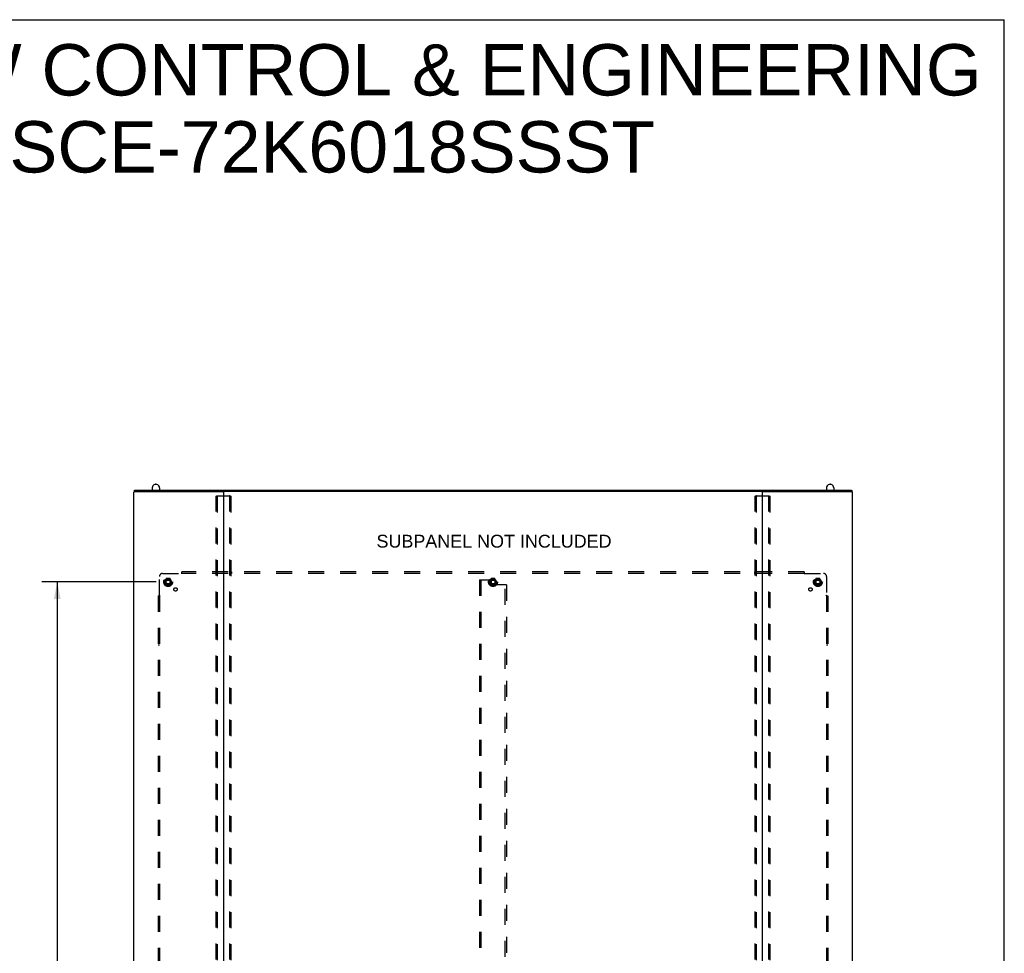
# Model space of a CAD drawing. Header units: inches. Extents: x 0 to 243, y 0 to 157.
# Tile 284 of 284: x 161 to 243, y 79 to 157. Entities that reach past the tile are written whole.
import ezdxf

# ---------------------------------------------------------------- set-up
doc = ezdxf.new("R2010")
doc.units = ezdxf.units.IN
doc.header["$LTSCALE"] = 13.357143
doc.header["$MEASUREMENT"] = 0
doc.linetypes.add('HIDDEN', pattern=[0.2, 0.1, -0.1])
doc.layers.get('0').update_dxf_attribs({"linetype": 'CONTINUOUS'})
for name, color, linetype in [('DEFAULT_2', 8, 'HIDDEN'), ('DIMENSIONS', 7, 'CONTINUOUS'), ('SUBPANEL', 7, 'CONTINUOUS')]:
    doc.layers.add(name, color=color, linetype=linetype)
doc.styles.get("Standard").update_dxf_attribs({"font": 'arial.ttf'})
doc.dimstyles.new('DIMSTYLE_1', dxfattribs={"dimtxt": 1.071429, "dimasz": 1.428571, "dimexe": 0.09, "dimexo": 0.07, "dimgap": 0.0375, "dimtad": 0, "dimtih": 1, "dimtoh": 1, "dimzin": 4, "dimdsep": 46, "dimtxsty": 'Standard', "dimblk": '_FILLED', "dimblk1": '_FILLED', "dimblk2": '_FILLED', "dimcen": 0.09, "dimadec": 3, "dimazin": 1, "dimtfac": 1, "dimtdec": 3, "dimtofl": 0, "dimtmove": 0, "dimatfit": 3, "dimldrblk": '_FILLED', "dimfxl": 0, "dimtolj": 1, "dimtzin": 4, "dimarcsym": 0})

# ---------------------------------------------------------------- blocks, each defined once
blk = doc.blocks.new('_FILLED')
at = {"color": 0, "linetype": 'ByBlock'}
blk.add_solid([(0, 0), (-1, 0.2), (-1, -0.2)], dxfattribs=at)
blk = doc.blocks.new('*D2')
at = {"layer": 'DIMENSIONS', "color": 2, "linetype": 'Continuous'}
for p, q in [((172.042, 110.196), (162.495, 110.196)), ((163.781, 110.196), (163.781, 78.143)), ((163.781, 43.946), (163.781, 76)), ((172.042, 43.946), (162.495, 43.946))]:
    blk.add_line(p, q, dxfattribs=at)
at = {"layer": 'DIMENSIONS', "color": 2, "linetype": 'Continuous', "xscale": 1.4285714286, "yscale": 1.4285714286, "zscale": 1.4285714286}
for p, rotation in [((163.781, 110.196), 90), ((163.781, 43.946), 270)]:
    blk.add_blockref('_FILLED', p, dxfattribs=dict(at, rotation=rotation))
at = {"layer": 'DIMENSIONS', "color": 2, "linetype": 'Continuous', "insert": (163.781, 77.607), "char_height": 1.0714, "width": 3.74403, "attachment_point": 2, "line_spacing_factor": 0.9}
blk.add_mtext('66.25', dxfattribs=at)

msp = doc.modelspace()

# ---------------------------------------------------------------- linework, layer by layer
at = {"color": 7, "linetype": 'Continuous'}
for p, q in [((0, 157.143), (242.857, 157.143)), ((242.857, 0), (242.857, 157.143)), ((170.219, 117.836), (170.219, 117.744)), ((170.281, 117.852), (230.052, 117.852)), ((171.715, 118.051), (171.715, 117.852)), ((171.977, 118.351), (172.064, 118.351)), ((172.327, 118.051), (172.327, 117.852)), ((228.007, 118.051), (228.007, 117.852)), ((228.269, 118.351), (228.356, 118.351)), ((228.619, 118.051), (228.619, 117.852)), ((230.115, 117.836), (230.115, 117.744))]:
    msp.add_line(p, q, dxfattribs=at)
at = {"color": 3, "linetype": 'Continuous'}
for p, q in [((170.167, 41.175), (170.167, 117.705)), ((170.249, 117.752), (177.636, 117.752)), ((177.641, 117.751), (177.692, 117.751)), ((177.667, 117.722), (177.667, 41.205)), ((222.637, 117.752), (177.697, 117.752)), ((222.642, 117.751), (222.693, 117.751)), ((222.667, 41.205), (222.667, 117.722)), ((222.698, 117.752), (230.085, 117.752)), ((230.167, 117.705), (230.167, 41.175))]:
    msp.add_line(p, q, dxfattribs=at)
for points in [[(170.219, 117.744), (170.21, 117.741), (170.202, 117.738), (170.195, 117.734), (170.188, 117.731), (170.183, 117.728), (170.178, 117.724), (170.174, 117.72), (170.171, 117.717), (170.169, 117.713), (170.167, 117.709), (170.167, 117.705)], [(170.249, 117.752), (170.238, 117.749), (170.228, 117.747), (170.219, 117.744)], [(230.085, 117.752), (230.095, 117.749), (230.105, 117.747), (230.115, 117.744)], [(230.115, 117.744), (230.123, 117.741), (230.131, 117.738), (230.139, 117.734), (230.145, 117.731), (230.151, 117.728), (230.156, 117.724), (230.16, 117.72), (230.163, 117.717), (230.165, 117.713), (230.166, 117.709), (230.167, 117.705)]]:
    msp.add_lwpolyline(points, dxfattribs=at)
at = {"color": 7, "linetype": 'Continuous'}
for points in [[(170.219, 117.836), (170.219, 117.837), (170.219, 117.838), (170.22, 117.839), (170.222, 117.841), (170.223, 117.842), (170.226, 117.843), (170.228, 117.844), (170.231, 117.845), (170.234, 117.846), (170.237, 117.847), (170.241, 117.848), (170.244, 117.849), (170.249, 117.849), (170.253, 117.85), (170.257, 117.851), (170.262, 117.851), (170.267, 117.851), (170.271, 117.852), (170.276, 117.852), (170.281, 117.852)], [(230.052, 117.852), (230.057, 117.852), (230.062, 117.852), (230.067, 117.851), (230.072, 117.851), (230.076, 117.851), (230.081, 117.85), (230.085, 117.849), (230.089, 117.849), (230.093, 117.848), (230.096, 117.847), (230.1, 117.846), (230.103, 117.845), (230.106, 117.844), (230.108, 117.843), (230.11, 117.842), (230.112, 117.841), (230.113, 117.839), (230.114, 117.838), (230.115, 117.837), (230.115, 117.836)]]:
    msp.add_lwpolyline(points, dxfattribs=at)
for centre, radius, start, end in [((172.021, 118.051), 0.306, 105.63034, 180), ((171.977, 118.207), 0.144, 90, 105.63034), ((172.064, 118.207), 0.144, 74.36966, 90), ((172.021, 118.051), 0.306, 0, 74.36966), ((228.313, 118.051), 0.306, 105.63034, 180), ((228.269, 118.207), 0.144, 90, 105.63034), ((228.356, 118.207), 0.144, 74.36966, 90), ((228.313, 118.051), 0.306, 0, 74.36966)]:
    msp.add_arc(centre, radius, start, end, dxfattribs=at)
at = {"color": 3, "linetype": 'Continuous'}
for centre, radius, start, end in [((177.636, 117.721), 0.031, 0, 90), ((177.697, 117.722), 0.03, 90, 180), ((222.637, 117.722), 0.03, 0, 90), ((222.698, 117.721), 0.031, 90, 180)]:
    msp.add_arc(centre, radius, start, end, dxfattribs=at)
at = {"layer": 'DEFAULT_2', "color": 8, "linetype": 'HIDDEN'}
for p, q in [((177.063, 41.289), (177.063, 117.347)), ((177.084, 117.377), (178.249, 117.377)), ((177.136, 117.347), (177.136, 41.289)), ((178.197, 41.289), (178.197, 117.347)), ((178.271, 117.347), (178.271, 41.289)), ((222.063, 41.289), (222.063, 117.347)), ((222.084, 117.377), (223.249, 117.377)), ((222.136, 117.347), (222.136, 41.289)), ((223.197, 41.289), (223.197, 117.347)), ((223.271, 117.347), (223.271, 41.289)), ((172.879, 110.469), (172.724, 110.201)), ((172.724, 110.191), (172.879, 109.924)), ((173.196, 110.474), (172.887, 110.474)), ((173.359, 110.201), (173.205, 110.469)), ((173.205, 109.924), (173.359, 110.191)), ((199.042, 110.384), (199.042, 43.759)), ((199.042, 110.384), (199.146, 110.384)), ((199.146, 110.384), (199.146, 43.759)), ((199.146, 110.384), (199.938, 110.384)), ((200.004, 110.469), (199.849, 110.201)), ((199.849, 110.191), (200.004, 109.924)), ((200.001, 110.321), (200.001, 110.03)), ((200.321, 110.474), (200.012, 110.474)), ((200.484, 110.201), (200.33, 110.469)), ((200.33, 109.924), (200.484, 110.191)), ((227.129, 110.469), (226.974, 110.201)), ((226.974, 110.191), (227.129, 109.924)), ((227.446, 110.474), (227.137, 110.474)), ((227.609, 110.201), (227.455, 110.469)), ((227.455, 109.924), (227.609, 110.191)), ((173.196, 109.919), (172.887, 109.919)), ((200.321, 109.919), (200.012, 109.919)), ((201.188, 109.968), (200.063, 109.968)), ((201.188, 44.175), (201.188, 109.968)), ((201.292, 109.968), (201.188, 109.968)), ((201.292, 109.968), (201.292, 44.175)), ((227.446, 109.919), (227.137, 109.919))]:
    msp.add_line(p, q, dxfattribs=at)
for points in [[(177.063, 117.347), (177.064, 117.355), (177.066, 117.362), (177.069, 117.368), (177.073, 117.373), (177.078, 117.376), (177.084, 117.377)], [(177.158, 117.377), (177.152, 117.376), (177.147, 117.373), (177.143, 117.368), (177.139, 117.362), (177.137, 117.355), (177.136, 117.347)], [(178.197, 117.347), (178.196, 117.355), (178.194, 117.362), (178.191, 117.368), (178.186, 117.373), (178.182, 117.376), (178.176, 117.377)], [(178.249, 117.377), (178.255, 117.376), (178.26, 117.373), (178.264, 117.368), (178.268, 117.362), (178.27, 117.355), (178.271, 117.347)], [(222.063, 117.347), (222.064, 117.355), (222.066, 117.362), (222.069, 117.368), (222.073, 117.373), (222.078, 117.376), (222.084, 117.377)], [(222.158, 117.377), (222.152, 117.376), (222.147, 117.373), (222.143, 117.368), (222.139, 117.362), (222.137, 117.355), (222.136, 117.347)], [(223.197, 117.347), (223.196, 117.355), (223.194, 117.362), (223.191, 117.368), (223.186, 117.373), (223.182, 117.376), (223.176, 117.377)], [(223.249, 117.377), (223.255, 117.376), (223.26, 117.373), (223.264, 117.368), (223.268, 117.362), (223.27, 117.355), (223.271, 117.347)]]:
    msp.add_lwpolyline(points, dxfattribs=at)
for centre, radius in [((173.042, 110.196), 0.372), ((173.042, 110.196), 0.356), ((173.042, 110.196), 0.312), ((173.042, 110.196), 0.204), ((173.042, 110.196), 0.188), ((173.042, 110.196), 0.183), ((173.042, 110.196), 0.165), ((200.167, 110.196), 0.372), ((200.167, 110.196), 0.356), ((200.167, 110.196), 0.312), ((200.167, 110.196), 0.204), ((200.167, 110.196), 0.188), ((200.167, 110.196), 0.183), ((200.167, 110.196), 0.165), ((227.292, 110.196), 0.372), ((227.292, 110.196), 0.356), ((227.292, 110.196), 0.312), ((227.292, 110.196), 0.204), ((227.292, 110.196), 0.188), ((227.292, 110.196), 0.183), ((227.292, 110.196), 0.165)]:
    msp.add_circle(centre, radius, dxfattribs=at)
for centre, radius, start, end in [((172.733, 110.196), 0.01, 150.01268, 209.98829), ((172.887, 110.464), 0.01, 90.01235, 149.98915), ((173.196, 110.464), 0.01, 30.01204, 89.98872), ((173.351, 110.196), 0.01, 330.01268, 29.98829), ((199.858, 110.196), 0.01, 150.01268, 209.98829), ((199.938, 110.321), 0.0625, 0, 90), ((200.012, 110.464), 0.01, 90.01235, 149.98915), ((200.321, 110.464), 0.01, 30.01204, 89.98872), ((200.476, 110.196), 0.01, 330.01268, 29.98829), ((226.983, 110.196), 0.01, 150.01268, 209.98829), ((227.137, 110.464), 0.01, 90.01235, 149.98915), ((227.446, 110.464), 0.01, 30.01204, 89.98872), ((227.601, 110.196), 0.01, 330.01268, 29.98829), ((172.887, 109.929), 0.01, 210.01204, 269.98872), ((173.196, 109.929), 0.01, 270.01235, 329.98915), ((200.063, 110.03), 0.0625, 180, 270), ((200.012, 109.929), 0.01, 210.01204, 269.98872), ((200.321, 109.929), 0.01, 270.01235, 329.98915), ((227.137, 109.929), 0.01, 210.01204, 269.98872), ((227.446, 109.929), 0.01, 270.01235, 329.98915)]:
    msp.add_arc(centre, radius, start, end, dxfattribs=at)
at = {"layer": 'SUBPANEL', "color": 8, "linetype": 'HIDDEN'}
for p, q in [((174.198, 110.874), (174.198, 111.04)), ((226.135, 111.04), (174.198, 111.04)), ((178.323, 111.04), (178.323, 110.915)), ((222.01, 111.04), (222.01, 110.915)), ((226.135, 111.04), (226.135, 110.874)), ((172.323, 109.076), (172.323, 110.665)), ((172.573, 110.915), (174.163, 110.915)), ((174.181, 110.934), (174.174, 110.928)), ((226.135, 110.915), (174.198, 110.915)), ((226.171, 110.915), (227.76, 110.915)), ((228.01, 110.665), (228.01, 109.076)), ((172.198, 109.04), (172.198, 45.103)), ((172.198, 109.04), (172.364, 109.04)), ((172.323, 109.04), (172.323, 45.103)), ((227.97, 109.04), (228.135, 109.04)), ((228.01, 109.04), (228.01, 45.103)), ((228.029, 109.057), (228.023, 109.064)), ((228.135, 109.04), (228.135, 45.103)), ((172.323, 104.915), (172.198, 104.915)), ((228.135, 104.915), (228.01, 104.915))]:
    msp.add_line(p, q, dxfattribs=at)
for points in [[(174.174, 110.928), (174.173, 110.926), (174.171, 110.924), (174.169, 110.922), (174.167, 110.92), (174.166, 110.918), (174.164, 110.917), (174.163, 110.915)], [(174.176, 110.896), (174.173, 110.9), (174.171, 110.903), (174.17, 110.905), (174.168, 110.907), (174.167, 110.91), (174.165, 110.912), (174.164, 110.913), (174.163, 110.915)], [(174.198, 110.874), (174.196, 110.875), (174.194, 110.876), (174.193, 110.877), (174.191, 110.878), (174.19, 110.879), (174.188, 110.88), (174.187, 110.881), (174.185, 110.883), (174.184, 110.884), (174.182, 110.886), (174.181, 110.888), (174.18, 110.89), (174.178, 110.892), (174.177, 110.894), (174.176, 110.896)], [(174.198, 110.954), (174.196, 110.952), (174.195, 110.949), (174.193, 110.947), (174.192, 110.945), (174.19, 110.944), (174.189, 110.942), (174.187, 110.94), (174.185, 110.938), (174.184, 110.937), (174.182, 110.935), (174.181, 110.934)], [(226.135, 110.954), (226.137, 110.952), (226.139, 110.949), (226.14, 110.947), (226.142, 110.945), (226.143, 110.944), (226.145, 110.942), (226.146, 110.94), (226.148, 110.938), (226.149, 110.937), (226.151, 110.935), (226.152, 110.934)], [(226.135, 110.874), (226.137, 110.875), (226.139, 110.876), (226.141, 110.877), (226.142, 110.878), (226.144, 110.879), (226.145, 110.88), (226.147, 110.881), (226.148, 110.883), (226.15, 110.884), (226.151, 110.886), (226.153, 110.888), (226.154, 110.89), (226.155, 110.892), (226.157, 110.894), (226.158, 110.896), (226.161, 110.9)], [(226.152, 110.934), (226.159, 110.928), (226.161, 110.926), (226.163, 110.924), (226.165, 110.922), (226.166, 110.92), (226.168, 110.918), (226.169, 110.917), (226.171, 110.915)], [(226.161, 110.9), (226.162, 110.903), (226.164, 110.905), (226.165, 110.907), (226.166, 110.91), (226.168, 110.912), (226.169, 110.913), (226.171, 110.915)], [(172.284, 109.04), (172.287, 109.042), (172.289, 109.043), (172.291, 109.045), (172.293, 109.047), (172.295, 109.048), (172.296, 109.05), (172.298, 109.051), (172.3, 109.053), (172.301, 109.054), (172.303, 109.056), (172.304, 109.057)], [(172.304, 109.057), (172.311, 109.064), (172.313, 109.066), (172.314, 109.067), (172.316, 109.069), (172.318, 109.071), (172.32, 109.073), (172.321, 109.074), (172.323, 109.076)], [(172.338, 109.065), (172.335, 109.067), (172.333, 109.068), (172.331, 109.07), (172.329, 109.071), (172.327, 109.073), (172.325, 109.074), (172.323, 109.076)], [(172.364, 109.04), (172.363, 109.042), (172.362, 109.044), (172.362, 109.045), (172.361, 109.047), (172.36, 109.049), (172.358, 109.05), (172.357, 109.052), (172.355, 109.053), (172.354, 109.055), (172.352, 109.056), (172.35, 109.057), (172.349, 109.059), (172.347, 109.06), (172.344, 109.061), (172.342, 109.063), (172.338, 109.065)], [(227.97, 109.04), (227.97, 109.042), (227.971, 109.044), (227.972, 109.045), (227.973, 109.047), (227.974, 109.049), (227.975, 109.05), (227.976, 109.052), (227.978, 109.053), (227.98, 109.055), (227.981, 109.056), (227.983, 109.057), (227.985, 109.059), (227.987, 109.06), (227.989, 109.061), (227.991, 109.063)], [(227.991, 109.063), (227.996, 109.065), (227.998, 109.067), (228, 109.068), (228.003, 109.07), (228.005, 109.071), (228.007, 109.073), (228.009, 109.074), (228.01, 109.076)], [(228.023, 109.064), (228.021, 109.066), (228.019, 109.067), (228.017, 109.069), (228.015, 109.071), (228.014, 109.073), (228.012, 109.074), (228.01, 109.076)], [(228.049, 109.04), (228.047, 109.042), (228.045, 109.043), (228.043, 109.045), (228.041, 109.047), (228.039, 109.048), (228.037, 109.05), (228.035, 109.051), (228.034, 109.053), (228.032, 109.054), (228.031, 109.056), (228.029, 109.057)]]:
    msp.add_lwpolyline(points, dxfattribs=at)
for centre, radius in [((173.042, 110.196), 0.25), ((200.167, 110.196), 0.25), ((227.292, 110.196), 0.25), ((173.66, 109.578), 0.141), ((226.673, 109.578), 0.141)]:
    msp.add_circle(centre, radius, dxfattribs=at)
for centre, start, end in [((172.573, 110.665), 90, 180), ((227.76, 110.665), 0, 90)]:
    msp.add_arc(centre, 0.25, start, end, dxfattribs=at)

# ---------------------------------------------------------------- texts
at = {"layer": 'DIMENSIONS', "color": 2, "linetype": 'Continuous', "attachment_point": 2, "line_spacing_factor": 0.9}
for s, insert, char_height, width in [('SAGINAW CONTROL & ENGINEERING\\PSCE-72K6018SSST', (186.748, 155.1), 4.28571, 108.24217), ('SUBPANEL NOT INCLUDED', (200.253, 114.139), 1.07143, 19.59241)]:
    msp.add_mtext(s, dxfattribs=dict(at, insert=insert, char_height=char_height, width=width))

# ---------------------------------------------------------------- dimensions: what is measured, and where the dimension line sits
at = {"layer": 'DIMENSIONS', "color": 2, "linetype": 'Continuous'}
dim = msp.add_linear_dim(base=(163.781, 43.946), p1=(172.112, 110.196), p2=(172.112, 43.946), angle=270, dimstyle='DIMSTYLE_1', dxfattribs=at)
dim.commit()
dim.dimension.update_dxf_attribs({"geometry": '*D2', "text_midpoint": (163.777, 77.065), "dimtype": 160})

doc.saveas('drawing.dxf')
